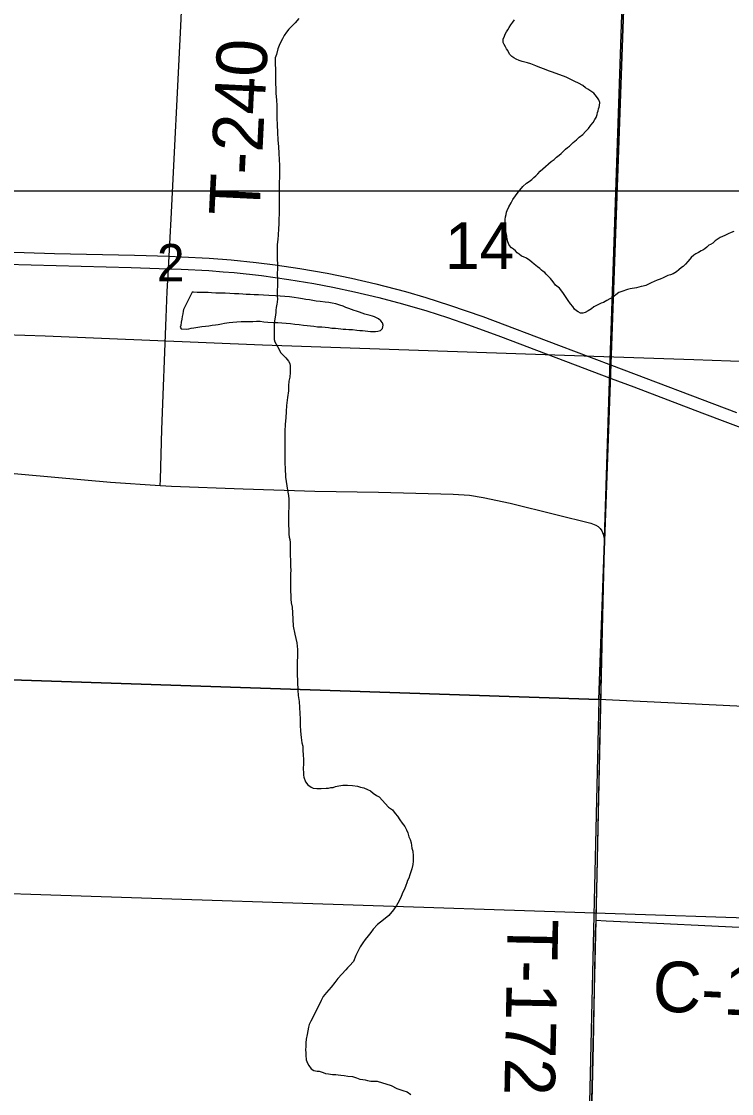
# Model space of a CAD drawing. Extents: x 0 to 68, y 0 to 52.9.
# Drawn here: x 48.448 to 49.292, y 33.667 to 34.94 of the extents above; entities that cross this region are included whole.
import ezdxf

# ---------------------------------------------------------------- set-up
doc = ezdxf.new("R2010")
doc.units = 0
for name, color, linetype in [('Default', 7, 'Continuous'), ('GM_X_County_Road', 7, 'Continuous'), ('GM_X_County_Road_Text', 7, 'Continuous'), ('GM_X_Minor_Lake', 7, 'Continuous'), ('GM_X_Minor_River', 7, 'Continuous'), ('GM_X_State_Route', 7, 'Continuous'), ('GM_X_Township', 7, 'Continuous'), ('GM_X_Township_Road', 7, 'Continuous'), ('GM_X_Township_Road_Text', 7, 'Continuous')]:
    doc.layers.add(name, color=color, linetype=linetype)

msp = doc.modelspace()

# ---------------------------------------------------------------- linework, layer by layer
at = {"layer": 'Default'}
msp.add_line((42.2581, 34.7391), (49.6501, 34.7391), dxfattribs=at)
for points in [[(48.3458, 35.227), (49.6691, 35.1845), (49.6321, 33.8651), (48.3149, 33.9086)], [(48.1151, 35.1997), (49.1705, 35.1638), (49.1337, 34.1352), (48.0815, 34.1703)], [(48.0815, 34.1703), (49.1337, 34.1352), (49.1093, 33.076), (48.0507, 33.11)]]:
    msp.add_lwpolyline(points, close=True, dxfattribs=at)
for points in [[(49.6501, 34.1105), (49.1337, 34.1352), (49.1705, 35.1638), (49.6501, 35.1513)], [(49.0298, 34.7248), (49.0318, 34.7289), (49.035, 34.7329), (49.0382, 34.7373), (49.0435, 34.7441), (49.0479, 34.7481), (49.0511, 34.7501), (49.0543, 34.7525), (49.0567, 34.7549), (49.0588, 34.7569), (49.0612, 34.7593), (49.064, 34.7625), (49.0672, 34.7653), (49.0773, 34.7737), (49.0809, 34.7764), (49.0837, 34.7788), (49.0869, 34.7812), (49.0889, 34.7832), (49.0913, 34.7856), (49.0941, 34.7884), (49.0966, 34.7904), (49.099, 34.792), (49.101, 34.794), (49.1034, 34.7964), (49.1074, 34.7996), (49.1106, 34.8028), (49.1147, 34.806), (49.1179, 34.8096), (49.1215, 34.8132), (49.1243, 34.8168), (49.1271, 34.82), (49.1292, 34.8236), (49.1308, 34.826), (49.132, 34.8297), (49.1324, 34.8321), (49.1332, 34.8341), (49.1336, 34.8365), (49.1344, 34.8385), (49.1348, 34.8405), (49.1352, 34.8437), (49.134, 34.8469), (49.1324, 34.8493), (49.1296, 34.8529), (49.128, 34.855), (49.1256, 34.8566), (49.1232, 34.8582), (49.1208, 34.8598), (49.118, 34.8614), (49.1148, 34.8642), (49.1096, 34.8667), (49.1052, 34.8687), (49.1004, 34.8711), (49.0952, 34.8739), (49.0787, 34.88), (49.0739, 34.8816), (49.0691, 34.8836), (49.0639, 34.8853), (49.0591, 34.8873), (49.053, 34.8897), (49.049, 34.8909), (49.0458, 34.8917), (49.0426, 34.8926), (49.039, 34.8938), (49.0358, 34.8954), (49.033, 34.897), (49.0306, 34.8986), (49.0278, 34.9014), (49.0258, 34.9055), (49.0242, 34.9075), (49.023, 34.9099), (49.0214, 34.9127), (49.0202, 34.9151), (49.0202, 34.9191), (49.0218, 34.9227), (49.0226, 34.9251), (49.0242, 34.9279), (49.0258, 34.9303), (49.0275, 34.9331), (49.0291, 34.9359), (49.0315, 34.9391), (49.0335, 34.9419)], [(49.2665, 34.6755), (49.2645, 34.6747), (49.2621, 34.6723), (49.2597, 34.6703), (49.2572, 34.6687), (49.2552, 34.6679), (49.2524, 34.6659), (49.2492, 34.6643), (49.2468, 34.6627), (49.2436, 34.6599), (49.242, 34.6579), (49.2395, 34.6551), (49.2367, 34.6519), (49.2339, 34.6491), (49.2319, 34.6479), (49.2287, 34.6451), (49.2259, 34.6427), (49.2223, 34.6407), (49.219, 34.6395), (49.2158, 34.6384), (49.2134, 34.6372), (49.2102, 34.6356), (49.2066, 34.634), (49.203, 34.6328), (49.1994, 34.6316), (49.1961, 34.63), (49.1929, 34.6284), (49.1897, 34.6268), (49.1865, 34.626), (49.1841, 34.6256), (49.1813, 34.6248), (49.1785, 34.624), (49.1761, 34.6236), (49.1736, 34.6232), (49.1712, 34.6228), (49.168, 34.6221), (49.1612, 34.6197), (49.1576, 34.6185), (49.154, 34.6157), (49.1519, 34.6141), (49.1495, 34.6121), (49.1467, 34.6109), (49.1435, 34.6089), (49.1415, 34.6077), (49.1395, 34.6065), (49.1367, 34.6057), (49.1327, 34.6037), (49.1302, 34.6025), (49.1278, 34.6013), (49.125, 34.5989), (49.121, 34.5965), (49.1174, 34.5945), (49.115, 34.5937), (49.1122, 34.5937), (49.1094, 34.5954), (49.1074, 34.5966), (49.1049, 34.5986), (49.1029, 34.6018), (49.1001, 34.605), (49.0973, 34.609), (49.0941, 34.6135), (49.0909, 34.6183), (49.0873, 34.6235), (49.0825, 34.6272), (49.0797, 34.6312), (49.0765, 34.6348), (49.0737, 34.6376), (49.0713, 34.64), (49.0697, 34.642), (49.0677, 34.6433), (49.0657, 34.6449), (49.0637, 34.6469), (49.0609, 34.6489), (49.0569, 34.6521), (49.0541, 34.6545), (49.0517, 34.6565), (49.0481, 34.659), (49.0445, 34.6606), (49.0421, 34.6614), (49.0393, 34.6638), (49.0369, 34.6654), (49.0349, 34.6678), (49.0325, 34.6699), (49.0301, 34.6715), (49.0273, 34.6747), (49.0257, 34.6783), (49.0249, 34.6811), (49.0245, 34.6851), (49.0237, 34.6891), (49.0229, 34.6924), (49.0225, 34.6956), (49.0221, 34.6976), (49.0225, 34.7), (49.0225, 34.702), (49.0225, 34.7048), (49.0229, 34.708), (49.0237, 34.7108), (49.0241, 34.7136), (49.0249, 34.7156), (49.027, 34.72), (49.0298, 34.7248)], [(49.2942, 34.6907), (49.291, 34.6895), (49.2874, 34.6879), (49.2834, 34.6859), (49.2806, 34.6847), (49.2781, 34.6835), (49.2745, 34.6811), (49.2721, 34.6795), (49.2693, 34.6771), (49.2665, 34.6755)]]:
    msp.add_lwpolyline(points, dxfattribs=at)
at = {"layer": 'GM_X_County_Road'}
for points in [[(48.0913, 34.4381), (48.1788, 34.4295), (48.4166, 34.4055), (48.5539, 34.3934), (48.6128, 34.3894)], [(48.6128, 34.3894), (48.626, 34.3885), (48.7113, 34.3851), (48.7966, 34.3825), (48.8721, 34.3812), (48.9607, 34.3791), (48.9803, 34.3776), (48.9965, 34.3752), (49.0286, 34.3684), (49.0828, 34.3549), (49.1243, 34.3447), (49.1304, 34.3423), (49.1331, 34.3406), (49.1355, 34.3383), (49.1374, 34.3355)], [(49.1374, 34.3355), (49.1391, 34.3316), (49.1401, 34.3265), (49.1403, 34.3166), (49.138, 34.2345), (49.1351, 34.1), (49.1316, 33.926), (49.1302, 33.8782), (49.1301, 33.8734)], [(49.1301, 33.8734), (49.1424, 33.8724), (49.2026, 33.8698), (49.2682, 33.8665), (49.5665, 33.852), (49.6501, 33.8475)]]:
    msp.add_lwpolyline(points, dxfattribs=at)
at = {"layer": 'GM_X_Minor_Lake'}
for points in [[(48.6506, 34.6189), (48.6405, 34.5981), (48.6401, 34.5961), (48.6397, 34.5929), (48.6389, 34.5897), (48.6385, 34.5865), (48.6377, 34.5833), (48.6373, 34.5792), (48.6365, 34.5772), (48.6377, 34.5752), (48.6441, 34.5748), (48.6469, 34.5752), (48.6497, 34.576), (48.6529, 34.5764), (48.6573, 34.5772), (48.6622, 34.578), (48.6666, 34.5783), (48.6706, 34.5787), (48.6746, 34.5795), (48.6786, 34.5799), (48.6818, 34.5803), (48.6854, 34.5811), (48.6891, 34.5819), (48.6947, 34.5827), (48.6991, 34.5831), (48.7039, 34.5834), (48.7091, 34.5838), (48.7135, 34.5838), (48.7184, 34.5838), (48.7228, 34.5838), (48.7272, 34.5842), (48.7316, 34.5842), (48.736, 34.5837), (48.7408, 34.5833), (48.7473, 34.5829), (48.7525, 34.5829), (48.7573, 34.5825), (48.7625, 34.582), (48.7677, 34.5816), (48.7729, 34.5808), (48.7778, 34.5804), (48.783, 34.5796), (48.7874, 34.5792), (48.7914, 34.5787), (48.7954, 34.5783), (48.7998, 34.5775), (48.8047, 34.5775), (48.8087, 34.5771), (48.8127, 34.5767), (48.8167, 34.5762), (48.8211, 34.5762), (48.8243, 34.5758), (48.8275, 34.5754), (48.8303, 34.575), (48.8331, 34.575), (48.8368, 34.5746), (48.8412, 34.5746), (48.8464, 34.5737), (48.85, 34.5733), (48.8532, 34.5733), (48.8624, 34.5721), (48.8648, 34.5721), (48.8685, 34.5721), (48.8713, 34.5725), (48.8745, 34.5733), (48.8769, 34.5757), (48.8777, 34.5797), (48.8769, 34.5825), (48.8749, 34.5849), (48.8721, 34.5869), (48.8673, 34.5893), (48.8649, 34.5901), (48.8621, 34.5909), (48.8589, 34.5918), (48.8557, 34.5926), (48.8525, 34.5938), (48.8496, 34.595), (48.846, 34.5962), (48.8432, 34.597), (48.84, 34.5982), (48.8368, 34.5995), (48.8332, 34.6007), (48.83, 34.6023), (48.826, 34.6035), (48.8216, 34.6047), (48.8172, 34.6055), (48.8131, 34.6064), (48.8087, 34.6068), (48.8027, 34.6076), (48.7979, 34.608), (48.7939, 34.6088), (48.7903, 34.6096), (48.7859, 34.6101), (48.7818, 34.6109), (48.777, 34.6117), (48.7718, 34.6125), (48.7662, 34.6133), (48.7497, 34.6142)], [(48.7497, 34.6142), (48.7417, 34.6146), (48.7353, 34.615), (48.7297, 34.6155), (48.7245, 34.6155), (48.7196, 34.6159), (48.7148, 34.6159), (48.7108, 34.6163), (48.706, 34.6167), (48.7012, 34.6168), (48.6956, 34.6172), (48.6899, 34.6176), (48.6831, 34.6176), (48.6787, 34.6176), (48.6739, 34.6181), (48.6699, 34.6185), (48.6667, 34.6185), (48.6639, 34.6185), (48.6614, 34.6185), (48.659, 34.6185), (48.6566, 34.6185), (48.6522, 34.6186), (48.6506, 34.6189)]]:
    msp.add_lwpolyline(points, dxfattribs=at)
at = {"layer": 'GM_X_Minor_River'}
for points in [[(48.7776, 34.9435), (48.7731, 34.9385), (48.7691, 34.9345), (48.7655, 34.931), (48.763, 34.9275), (48.76, 34.9235), (48.758, 34.9195), (48.756, 34.916), (48.754, 34.9115), (48.7524, 34.9075), (48.7509, 34.901), (48.7494, 34.897), (48.7494, 34.8929), (48.7494, 34.8884), (48.7499, 34.8844), (48.7499, 34.8804), (48.7499, 34.8769), (48.7498, 34.8719), (48.7503, 34.8548), (48.7508, 34.8468), (48.7513, 34.8403), (48.7513, 34.8327), (48.7512, 34.8252), (48.7517, 34.8172), (48.7522, 34.8082), (48.7527, 34.7996), (48.7532, 34.7911), (48.7537, 34.7836), (48.7541, 34.776), (48.7546, 34.7695), (48.7546, 34.7645), (48.7546, 34.756), (48.7541, 34.748), (48.7541, 34.7414), (48.754, 34.7334), (48.754, 34.7224), (48.754, 34.7123), (48.7535, 34.7048), (48.7535, 34.6998), (48.7534, 34.6938), (48.7529, 34.6868), (48.7524, 34.6812), (48.7519, 34.6752), (48.7519, 34.6692), (48.7519, 34.6627), (48.7519, 34.6572), (48.7523, 34.6527), (48.7523, 34.6471), (48.7518, 34.6401), (48.7523, 34.6341), (48.7523, 34.6276), (48.7518, 34.6195), (48.7518, 34.614), (48.7522, 34.611), (48.7517, 34.607), (48.7512, 34.6045), (48.7507, 34.6005), (48.7502, 34.5975), (48.7502, 34.5945), (48.7492, 34.589), (48.7487, 34.5849), (48.7482, 34.5814), (48.7482, 34.5769), (48.7481, 34.5719), (48.7481, 34.5684), (48.7481, 34.5659), (48.7481, 34.5624), (48.7491, 34.5599), (48.7521, 34.5543), (48.7561, 34.5468), (48.7621, 34.5408), (48.7651, 34.5367), (48.7666, 34.5342), (48.7671, 34.5312), (48.7671, 34.5272), (48.7671, 34.5232), (48.7666, 34.5177), (48.7656, 34.5132), (48.765, 34.5076)], [(48.765, 34.5076), (48.765, 34.5016), (48.764, 34.4936), (48.763, 34.4841), (48.7625, 34.477), (48.7619, 34.4695), (48.7614, 34.462), (48.7609, 34.4535), (48.7609, 34.447), (48.7609, 34.4399), (48.7609, 34.4319), (48.7608, 34.4214), (48.7608, 34.4153), (48.7613, 34.4098), (48.7618, 34.3993), (48.7633, 34.3888), (48.7642, 34.3812), (48.7652, 34.3772), (48.7657, 34.3732), (48.7657, 34.3682), (48.7652, 34.3526), (48.7652, 34.3461), (48.7652, 34.3411), (48.7657, 34.3381), (48.7656, 34.3356), (48.7656, 34.3316), (48.7661, 34.328), (48.7666, 34.325), (48.7671, 34.3215), (48.7671, 34.3165), (48.7671, 34.31), (48.7671, 34.305), (48.7676, 34.302), (48.7676, 34.2984), (48.7676, 34.2934), (48.768, 34.2884), (48.7675, 34.2849), (48.7675, 34.2804), (48.7675, 34.2749), (48.7675, 34.2704), (48.7675, 34.2638), (48.768, 34.2588), (48.768, 34.2543), (48.7685, 34.2498), (48.7694, 34.2448), (48.7699, 34.2382), (48.7704, 34.2307), (48.7709, 34.2222), (48.7729, 34.2126), (48.7749, 34.2026), (48.7758, 34.1946), (48.7758, 34.1876), (48.7753, 34.179), (48.7753, 34.1725), (48.7753, 34.166), (48.7762, 34.1464), (48.7767, 34.1399), (48.7777, 34.1329), (48.7782, 34.1258), (48.7787, 34.1188), (48.7792, 34.1123), (48.7791, 34.1048), (48.7796, 34.0978), (48.7801, 34.0902), (48.7811, 34.0837), (48.7821, 34.0797), (48.7821, 34.0752), (48.7826, 34.0691), (48.7831, 34.0646), (48.7831, 34.0606), (48.783, 34.0576), (48.7825, 34.0546), (48.7825, 34.0521), (48.783, 34.0491), (48.783, 34.0456), (48.7835, 34.0431), (48.7855, 34.0375), (48.788, 34.034), (48.792, 34.031), (48.7945, 34.03), (48.799, 34.0295), (48.8041, 34.0295), (48.8101, 34.0299), (48.8126, 34.0299), (48.8156, 34.0309), (48.8181, 34.0309), (48.8211, 34.0319), (48.8251, 34.0329), (48.8296, 34.0334), (48.8352, 34.0334), (48.8412, 34.0333), (48.8472, 34.0323), (48.8507, 34.0313), (48.8547, 34.0303), (48.8592, 34.0283), (48.8627, 34.0268), (48.8657, 34.0242), (48.8698, 34.0212), (48.8728, 34.0197), (48.8838, 34.0076), (48.8888, 34.0041)], [(48.8888, 34.0041), (48.8918, 34.0001), (48.8948, 33.9966), (48.8973, 33.9925), (48.9003, 33.9885), (48.9033, 33.9845), (48.9053, 33.9805), (48.9068, 33.9769), (48.9083, 33.9724), (48.9098, 33.9689), (48.9108, 33.9649), (48.9118, 33.9589), (48.9127, 33.9554), (48.9132, 33.9498), (48.9132, 33.9463), (48.9132, 33.9433), (48.9127, 33.9393), (48.9117, 33.9343), (48.9107, 33.9318), (48.9092, 33.9273), (48.9082, 33.9233), (48.9066, 33.9203), (48.9056, 33.9178), (48.9046, 33.9143), (48.9031, 33.9102), (48.9011, 33.9067), (48.8991, 33.9012), (48.8965, 33.8962), (48.8935, 33.8907), (48.89, 33.8857), (48.8845, 33.8787), (48.8779, 33.8737), (48.8709, 33.8682), (48.8659, 33.8627), (48.8628, 33.8587), (48.8598, 33.8547), (48.8563, 33.8502), (48.8533, 33.8462), (48.8503, 33.8417), (48.8477, 33.8362), (48.8452, 33.8312), (48.8422, 33.8242), (48.8377, 33.8192), (48.8351, 33.8167), (48.8331, 33.8142), (48.8236, 33.8042), (48.8201, 33.7992), (48.816, 33.7936), (48.8105, 33.7876), (48.8065, 33.7826), (48.804, 33.7781), (48.7999, 33.7696), (48.7969, 33.7636), (48.7944, 33.7586), (48.7919, 33.7536), (48.7898, 33.7496), (48.7888, 33.7461), (48.7883, 33.7421), (48.7873, 33.7376), (48.7863, 33.732), (48.7858, 33.7275), (48.7858, 33.7235), (48.7852, 33.7195), (48.7857, 33.716), (48.7857, 33.713), (48.7862, 33.7075), (48.7877, 33.7034), (48.7892, 33.7009), (48.7922, 33.6969), (48.7952, 33.6949), (48.7992, 33.6939), (48.8017, 33.6939), (48.8063, 33.6923), (48.8093, 33.6913), (48.8128, 33.6908), (48.8173, 33.6903), (48.8213, 33.6903), (48.8243, 33.6898), (48.8273, 33.6893), (48.8313, 33.6888), (48.8358, 33.6882), (48.8414, 33.6877), (48.8459, 33.6862), (48.8499, 33.6847), (48.8534, 33.6842), (48.8564, 33.6837), (48.8589, 33.6831), (48.8629, 33.6821), (48.8669, 33.6821), (48.8704, 33.6821), (48.887, 33.677), (48.894, 33.6735), (48.901, 33.671), (48.906, 33.6694), (48.9105, 33.6664)]]:
    msp.add_lwpolyline(points, dxfattribs=at)
at = {"layer": 'GM_X_State_Route'}
for points in [[(48.3905, 34.6679), (48.4871, 34.6648), (48.5823, 34.6625), (48.6235, 34.6613), (48.6382, 34.6608), (48.671, 34.6592), (48.6972, 34.6571), (48.7266, 34.6541), (48.7495, 34.6511), (48.7787, 34.6467), (48.8111, 34.6411), (48.8401, 34.6352), (48.8689, 34.6286), (48.904, 34.6197), (48.9284, 34.6124), (48.9565, 34.6034), (48.9962, 34.5897), (49.086, 34.5559), (49.149, 34.5321), (49.2973, 34.476)], [(48.4299, 34.652), (48.5781, 34.6481), (48.6226, 34.6466), (48.6378, 34.6461), (48.6707, 34.6443), (48.6876, 34.643), (48.7005, 34.6419), (48.7331, 34.6384), (48.7656, 34.6338), (48.7951, 34.6291), (48.8178, 34.6246), (48.8434, 34.6191), (48.8726, 34.6123), (48.9007, 34.6049), (48.9295, 34.5967), (48.9539, 34.5886), (48.979, 34.58), (49.0169, 34.5661), (49.1485, 34.5164), (49.1753, 34.5063), (49.2561, 34.4756), (49.3444, 34.4421)]]:
    msp.add_lwpolyline(points, dxfattribs=at)
at = {"layer": 'GM_X_Township'}
msp.add_lwpolyline([(45.1961, 35.2737), (45.9849, 35.2547), (45.9992, 35.2545), (46.5224, 35.238), (47.0487, 35.2284), (47.7547, 35.2101), (48.1174, 35.1987), (48.6476, 35.1787), (49.1679, 35.1597), (49.1465, 34.5262), (49.1402, 34.3268), (49.1301, 33.8729), (49.1238, 33.6102), (49.0976, 32.5488), (49.0801, 32.0211), (49.0691, 31.4938), (49.0618, 31.1431)], dxfattribs=at)
at = {"layer": 'GM_X_Township_Road'}
for points in [[(48.6257, 34.7056), (48.6371, 34.9346), (48.6474, 35.1675), (48.6483, 35.178)], [(48.6235, 34.6613), (48.6257, 34.7056)], [(48.6226, 34.6466), (48.6235, 34.6613)], [(48.6198, 34.5886), (48.621, 34.6197), (48.6226, 34.6466)], [(48.6128, 34.3894), (48.613, 34.3965), (48.6148, 34.4556), (48.6198, 34.5886)], [(48.3309, 34.5717), (48.4763, 34.5668), (48.7342, 34.5564), (49.1277, 34.5429), (49.2465, 34.5387), (49.3121, 34.5366), (49.6531, 34.5245)], [(49.1301, 33.8734), (49.1295, 33.8569), (49.127, 33.7254), (49.1244, 33.6078)]]:
    msp.add_lwpolyline(points, dxfattribs=at)

# ---------------------------------------------------------------- texts
at = {"layer": 'Default'}
for s, height, p in [('14', 0.05525, (48.9512, 34.6463)), ('2', 0.0442, (48.6089, 34.6317))]:
    msp.add_text(s, height=height, rotation=0, dxfattribs=at).set_placement(p)
at = {"layer": 'GM_X_County_Road_Text'}
msp.add_text('C-169', height=0.06, rotation=357.2483, dxfattribs=at).set_placement((49.1965, 33.7655))
at = {"layer": 'GM_X_Township_Road_Text'}
for s, rotation, p in [('T-240', 87.1941, (48.7305, 34.7084)), ('T-172', 268.8773, (49.0257, 33.8752))]:
    msp.add_text(s, height=0.06, rotation=rotation, dxfattribs=at).set_placement(p)

doc.saveas('drawing.dxf')
